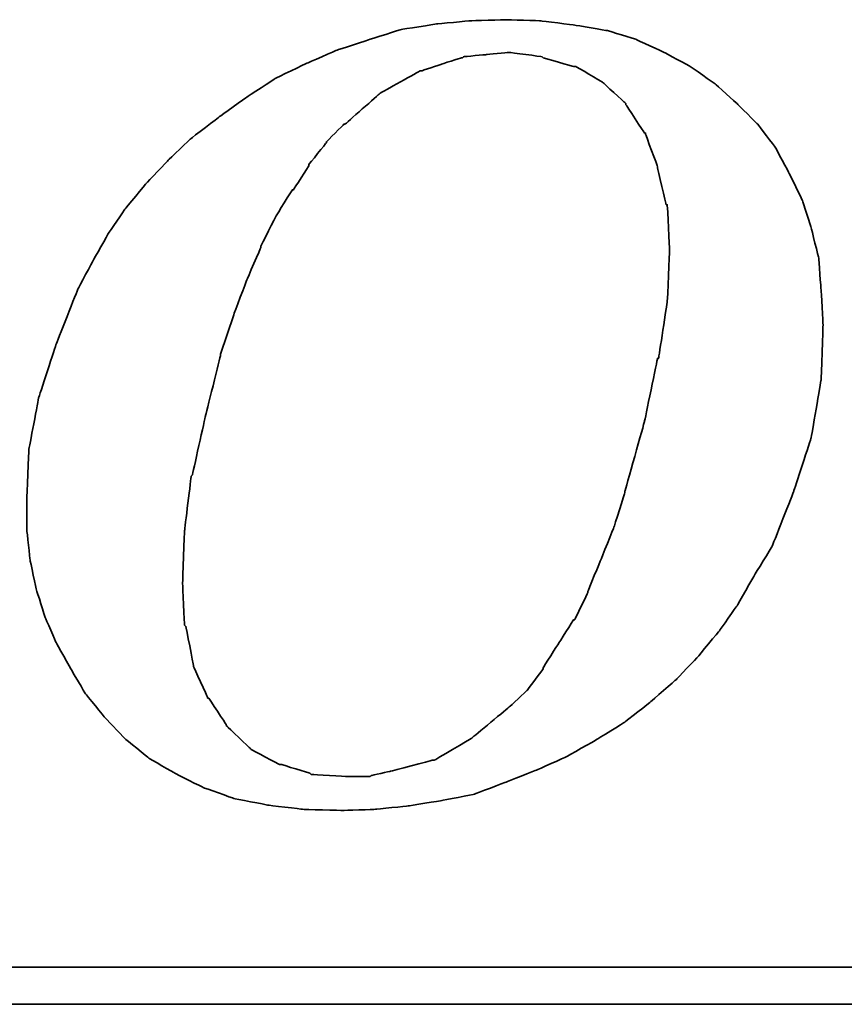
# Model space of a CAD drawing. Header units: millimetres. Extents: x -2774 to 3135, y -1571 to 860.
# Tile 616 of 625: x -618.68 to -613.59, y 110.78 to 116.86. Entities that reach past the tile are written whole.
import ezdxf

# ---------------------------------------------------------------- set-up
doc = ezdxf.new("R2010")
doc.units = ezdxf.units.MM
doc.layers.add('DIM', color=4, linetype='CONTINUOUS')
doc.layers.add('layer 1', color=7, linetype='CONTINUOUS')

# ---------------------------------------------------------------- blocks, each defined once
blk = doc.blocks.new('TBI MOTION logo(完整正式版)')
at = {"layer": 'layer 1', "color": 22, "lineweight": 35}
for points, knots in [([(35.79625, -6.98375), (35.79625, -6.98375), (36.23125, -7.43875), (36.23125, -7.43875), (36.23125, -7.43875), (36.23125, -7.43875), (36.75625, -7.87125), (36.75625, -7.87125), (36.75625, -7.87125), (36.75625, -7.87125), (37.33125, -8.20375), (37.33125, -8.20375), (37.33125, -8.20375), (37.33125, -8.20375), (37.95625, -8.51875), (37.95625, -8.51875), (37.95625, -8.51875), (37.95625, -8.51875), (38.62625, -8.75875), (38.62625, -8.75875), (38.62625, -8.75875), (38.62625, -8.75875), (39.37125, -8.90375), (39.37125, -8.90375), (39.37125, -8.90375), (39.37125, -8.90375), (40.14125, -8.99875), (40.14125, -8.99875), (40.14125, -8.99875), (40.14125, -8.99875), (41.02625, -9.02375), (41.02625, -9.02375), (41.02625, -9.02375), (41.02625, -9.02375), (41.74625, -8.99875), (41.74625, -8.99875), (41.74625, -8.99875), (41.74625, -8.99875), (42.46625, -8.92375), (42.46625, -8.92375), (42.46625, -8.92375), (42.46625, -8.92375), (43.21125, -8.80625), (43.21125, -8.80625), (43.21125, -8.80625), (43.21125, -8.80625), (43.93125, -8.66375), (43.93125, -8.66375), (43.93125, -8.66375), (43.93125, -8.66375), (44.62625, -8.39875), (44.62625, -8.39875), (44.62625, -8.39875), (44.62625, -8.39875), (45.29625, -8.13375), (45.29625, -8.13375), (45.29625, -8.13375), (45.29625, -8.13375), (45.94625, -7.84375), (45.94625, -7.84375), (45.94625, -7.84375), (45.94625, -7.84375), (46.61625, -7.46375), (46.61625, -7.46375), (46.61625, -7.46375), (46.61625, -7.46375), (47.24125, -7.07875), (47.24125, -7.07875), (47.24125, -7.07875), (47.24125, -7.07875), (47.81625, -6.62375), (47.81625, -6.62375), (47.81625, -6.62375), (47.81625, -6.62375), (48.36875, -6.14375), (48.36875, -6.14375), (48.36875, -6.14375), (48.36875, -6.14375), (48.84625, -5.64125), (48.84625, -5.64125), (48.84625, -5.64125), (48.84625, -5.64125), (49.32625, -5.06375), (49.32625, -5.06375), (49.32625, -5.06375), (49.32625, -5.06375), (49.71125, -4.51374), (49.71125, -4.51374), (49.71125, -4.51374), (49.71125, -4.51374), (50.09625, -3.83874), (50.09625, -3.83874), (50.09625, -3.83874), (50.09625, -3.83874), (50.48125, -3.21374), (50.48125, -3.21374), (50.48125, -3.21374), (50.48125, -3.21374), (50.96125, -1.99125), (50.96125, -1.99125), (50.96125, -1.99125), (50.96125, -1.99125), (51.34375, -0.81875), (51.34375, -0.81875), (51.34375, -0.81875), (51.34375, -0.81875), (51.56125, 0.45624), (51.56125, 0.45624), (51.56125, 0.45624), (51.56125, 0.45624), (51.60625, 1.67624), (51.60625, 1.67624), (51.60625, 1.67624), (51.60625, 1.67624), (51.56125, 2.44625), (51.56125, 2.44625), (51.56125, 2.44625), (51.56125, 2.44625), (51.51125, 3.14125), (51.51125, 3.14125), (51.51125, 3.14125), (51.51125, 3.14125), (51.34375, 3.81125), (51.34375, 3.81125), (51.34375, 3.81125), (51.34375, 3.81125), (51.15125, 4.41125), (51.15125, 4.41125), (51.15125, 4.41125), (51.15125, 4.41125), (50.86125, 5.01125), (50.86125, 5.01125), (50.86125, 5.01125), (50.86125, 5.01125), (50.55125, 5.58875), (50.55125, 5.58875), (50.55125, 5.58875), (50.55125, 5.58875), (50.16625, 6.09125), (50.16625, 6.09125), (50.16625, 6.09125), (50.16625, 6.09125), (49.71125, 6.54875), (49.71125, 6.54875), (49.71125, 6.54875), (49.71125, 6.54875), (49.23125, 6.98125), (49.23125, 6.98125), (49.23125, 6.98125), (49.23125, 6.98125), (48.67875, 7.36625), (48.67875, 7.36625), (48.67875, 7.36625), (48.67875, 7.36625), (48.10375, 7.67625), (48.10375, 7.67625), (48.10375, 7.67625), (48.10375, 7.67625), (47.48125, 7.96375), (47.48125, 7.96375), (47.48125, 7.96375), (47.48125, 7.96375), (46.85625, 8.15625), (46.85625, 8.15625), (46.85625, 8.15625), (46.85625, 8.15625), (46.13625, 8.27624), (46.13625, 8.27624), (46.13625, 8.27624), (46.13625, 8.27624), (45.39125, 8.37125), (45.39125, 8.37125), (45.39125, 8.37125), (45.39125, 8.37125), (44.62625, 8.39624), (44.62625, 8.39624), (44.62625, 8.39624), (44.62625, 8.39624), (43.83625, 8.37125), (43.83625, 8.37125), (43.83625, 8.37125), (43.83625, 8.37125), (43.09125, 8.30125), (43.09125, 8.30125), (43.09125, 8.30125), (43.09125, 8.30125), (42.32125, 8.18125), (42.32125, 8.18125), (42.32125, 8.18125), (42.32125, 8.18125), (41.62875, 7.96375), (41.62875, 7.96375), (41.62875, 7.96375), (41.62875, 7.96375), (40.90625, 7.72625), (40.90625, 7.72625), (40.90625, 7.72625), (40.90625, 7.72625), (40.23624, 7.43625), (40.23624, 7.43625), (40.23624, 7.43625), (40.23624, 7.43625), (39.54124, 7.10125), (39.54124, 7.10125), (39.54124, 7.10125), (39.54124, 7.10125), (38.91625, 6.69125), (38.91625, 6.69125), (38.91625, 6.69125), (38.91625, 6.69125), (38.31625, 6.26125), (38.31625, 6.26125), (38.31625, 6.26125), (38.31625, 6.26125), (37.69125, 5.78125), (37.69125, 5.78125), (37.69125, 5.78125), (37.69125, 5.78125), (37.18625, 5.30125), (37.18625, 5.30125), (37.18625, 5.30125), (37.18625, 5.30125), (36.70625, 4.79624), (36.70625, 4.79624), (36.70625, 4.79624), (36.70625, 4.79624), (36.23125, 4.22125), (36.23125, 4.22125), (36.23125, 4.22125), (36.23125, 4.22125), (35.87124, 3.69375), (35.87124, 3.69375), (35.87124, 3.69375), (35.87124, 3.69375), (35.53125, 3.09125), (35.53125, 3.09125), (35.53125, 3.09125), (35.53125, 3.09125), (35.19875, 2.47125), (35.19875, 2.47125), (35.19875, 2.47125), (35.19875, 2.47125), (34.71625, 1.24625), (34.71625, 1.24625), (34.71625, 1.24625), (34.71625, 1.24625), (34.33125, 0.06874), (34.33125, 0.06874), (34.33125, 0.06874), (34.33125, 0.06874), (34.11625, -1.07875), (34.11625, -1.07875), (34.11625, -1.07875), (34.11625, -1.07875), (34.07125, -2.15875), (34.07125, -2.15875), (34.07125, -2.15875), (34.07125, -2.15875), (34.07125, -2.85375), (34.07125, -2.85375), (34.07125, -2.85375), (34.07125, -2.85375), (34.14125, -3.50375), (34.14125, -3.50375), (34.14125, -3.50375), (34.14125, -3.50375), (34.28625, -4.17375), (34.28625, -4.17375), (34.28625, -4.17375), (34.28625, -4.17375), (34.47625, -4.77624), (34.47625, -4.77624), (34.47625, -4.77624), (34.47625, -4.77624), (34.71625, -5.32625), (34.71625, -5.32625), (34.71625, -5.32625), (34.71625, -5.32625), (35.05375, -5.92875), (35.05375, -5.92875), (35.05375, -5.92875), (35.05375, -5.92875), (35.36375, -6.45375), (35.36375, -6.45375), (35.36375, -6.45375), (35.36375, -6.45375), (35.79625, -6.98375), (35.79625, -6.98375)], [0, 0, 0, 0, 0.01388889, 0.01388889, 0.01388889, 0.0138889, 0.02777778, 0.02777778, 0.02777778, 0.02777779, 0.04166667, 0.04166667, 0.04166667, 0.04166668, 0.05555556, 0.05555556, 0.05555556, 0.05555557, 0.06944444, 0.06944444, 0.06944444, 0.06944445, 0.08333333, 0.08333333, 0.08333333, 0.08333334, 0.09722222, 0.09722222, 0.09722222, 0.09722223, 0.11111111, 0.11111111, 0.11111111, 0.11111112, 0.125, 0.125, 0.125, 0.12500001, 0.13888889, 0.13888889, 0.13888889, 0.1388889, 0.15277778, 0.15277778, 0.15277778, 0.15277779, 0.16666667, 0.16666667, 0.16666667, 0.16666668, 0.18055556, 0.18055556, 0.18055556, 0.18055557, 0.19444444, 0.19444444, 0.19444444, 0.19444445, 0.20833333, 0.20833333, 0.20833333, 0.20833334, 0.22222222, 0.22222222, 0.22222222, 0.22222223, 0.23611111, 0.23611111, 0.23611111, 0.23611112, 0.25, 0.25, 0.25, 0.25000001, 0.26388889, 0.26388889, 0.26388889, 0.2638889, 0.27777778, 0.27777778, 0.27777778, 0.27777779, 0.29166667, 0.29166667, 0.29166667, 0.29166668, 0.30555556, 0.30555556, 0.30555556, 0.30555557, 0.31944444, 0.31944444, 0.31944444, 0.31944445, 0.33333333, 0.33333333, 0.33333333, 0.33333334, 0.34722222, 0.34722222, 0.34722222, 0.34722223, 0.36111111, 0.36111111, 0.36111111, 0.36111112, 0.375, 0.375, 0.375, 0.37500001, 0.38888889, 0.38888889, 0.38888889, 0.3888889, 0.40277778, 0.40277778, 0.40277778, 0.40277779, 0.41666667, 0.41666667, 0.41666667, 0.41666668, 0.43055556, 0.43055556, 0.43055556, 0.43055557, 0.44444444, 0.44444444, 0.44444444, 0.44444445, 0.45833333, 0.45833333, 0.45833333, 0.45833334, 0.47222222, 0.47222222, 0.47222222, 0.47222223, 0.48611111, 0.48611111, 0.48611111, 0.48611112, 0.5, 0.5, 0.5, 0.50000001, 0.51388889, 0.51388889, 0.51388889, 0.5138889, 0.52777778, 0.52777778, 0.52777778, 0.52777779, 0.54166667, 0.54166667, 0.54166667, 0.54166668, 0.55555556, 0.55555556, 0.55555556, 0.55555557, 0.56944444, 0.56944444, 0.56944444, 0.56944445, 0.58333333, 0.58333333, 0.58333333, 0.58333334, 0.59722222, 0.59722222, 0.59722222, 0.59722223, 0.61111111, 0.61111111, 0.61111111, 0.61111112, 0.625, 0.625, 0.625, 0.62500001, 0.63888889, 0.63888889, 0.63888889, 0.6388889, 0.65277778, 0.65277778, 0.65277778, 0.65277779, 0.66666667, 0.66666667, 0.66666667, 0.66666668, 0.68055556, 0.68055556, 0.68055556, 0.68055557, 0.69444444, 0.69444444, 0.69444444, 0.69444445, 0.70833333, 0.70833333, 0.70833333, 0.70833334, 0.72222222, 0.72222222, 0.72222222, 0.72222223, 0.73611111, 0.73611111, 0.73611111, 0.73611112, 0.75, 0.75, 0.75, 0.75000001, 0.76388889, 0.76388889, 0.76388889, 0.7638889, 0.77777778, 0.77777778, 0.77777778, 0.77777779, 0.79166667, 0.79166667, 0.79166667, 0.79166668, 0.80555556, 0.80555556, 0.80555556, 0.80555557, 0.81944444, 0.81944444, 0.81944444, 0.81944445, 0.83333333, 0.83333333, 0.83333333, 0.83333334, 0.84722222, 0.84722222, 0.84722222, 0.84722223, 0.86111111, 0.86111111, 0.86111111, 0.86111112, 0.875, 0.875, 0.875, 0.87500001, 0.88888889, 0.88888889, 0.88888889, 0.8888889, 0.90277778, 0.90277778, 0.90277778, 0.90277779, 0.91666667, 0.91666667, 0.91666667, 0.91666668, 0.93055556, 0.93055556, 0.93055556, 0.93055557, 0.94444444, 0.94444444, 0.94444444, 0.94444445, 0.95833333, 0.95833333, 0.95833333, 0.95833334, 0.97222222, 0.97222222, 0.97222222, 0.97222223, 0.98611111, 0.98611111, 0.98611111, 0.98611112, 1, 1, 1, 1]), ([(38.33875, 1.03124), (38.33875, 1.03124), (38.62625, 1.89625), (38.62625, 1.89625), (38.62625, 1.89625), (38.62625, 1.89625), (38.91625, 2.66375), (38.91625, 2.66375), (38.91625, 2.66375), (38.91625, 2.66375), (39.22625, 3.38125), (39.22625, 3.38125), (39.22625, 3.38125), (39.22625, 3.38125), (39.22625, 3.40624), (39.22625, 3.40624), (39.22625, 3.40624), (39.22625, 3.40624), (39.56124, 4.07624), (39.56124, 4.07624), (39.56124, 4.07624), (39.56124, 4.07624), (39.92125, 4.65125), (39.92125, 4.65125), (39.92125, 4.65125), (39.92125, 4.65125), (39.94625, 4.65125), (39.94625, 4.65125), (39.94625, 4.65125), (39.94625, 4.65125), (40.28125, 5.17875), (40.28125, 5.17875), (40.28125, 5.17875), (40.28125, 5.17875), (40.28125, 5.20375), (40.28125, 5.20375), (40.28125, 5.20375), (40.28125, 5.20375), (40.66875, 5.68625), (40.66875, 5.68625), (40.66875, 5.68625), (40.66875, 5.68625), (40.66875, 5.70625), (40.66875, 5.70625), (40.66875, 5.70625), (40.66875, 5.70625), (41.05124, 6.09125), (41.05124, 6.09125), (41.05124, 6.09125), (41.05124, 6.09125), (41.07625, 6.09125), (41.07625, 6.09125), (41.07625, 6.09125), (41.07625, 6.09125), (41.84125, 6.76625), (41.84125, 6.76625), (41.84125, 6.76625), (41.84125, 6.76625), (41.86625, 6.78625), (41.86625, 6.78625), (41.86625, 6.78625), (41.86625, 6.78625), (42.73125, 7.26624), (42.73125, 7.26624), (42.73125, 7.26624), (42.73125, 7.26624), (42.75625, 7.26624), (42.75625, 7.26624), (42.75625, 7.26624), (42.75625, 7.26624), (43.18625, 7.41125), (43.18625, 7.41125), (43.18625, 7.41125), (43.18625, 7.41125), (43.64125, 7.55625), (43.64125, 7.55625), (43.64125, 7.55625), (43.64125, 7.55625), (43.66625, 7.55625), (43.66625, 7.55625), (43.66625, 7.55625), (43.66625, 7.55625), (43.69125, 7.58124), (43.69125, 7.58124), (43.69125, 7.58124), (43.69125, 7.58124), (44.19125, 7.62625), (44.19125, 7.62625), (44.19125, 7.62625), (44.19125, 7.62625), (44.67125, 7.67625), (44.67125, 7.67625), (44.67125, 7.67625), (44.67125, 7.67625), (44.69625, 7.67625), (44.69625, 7.67625), (44.69625, 7.67625), (44.69625, 7.67625), (45.41875, 7.58124), (45.41875, 7.58124), (45.41875, 7.58124), (45.41875, 7.58124), (45.44125, 7.55625), (45.44125, 7.55625), (45.44125, 7.55625), (45.44125, 7.55625), (46.11125, 7.36625), (46.11125, 7.36625), (46.11125, 7.36625), (46.11125, 7.36625), (46.13625, 7.36625), (46.13625, 7.36625), (46.13625, 7.36625), (46.13625, 7.36625), (46.15875, 7.36625), (46.15875, 7.36625), (46.15875, 7.36625), (46.15875, 7.36625), (46.73625, 7.02624), (46.73625, 7.02624), (46.73625, 7.02624), (46.73625, 7.02624), (46.76125, 7.00624), (46.76125, 7.00624), (46.76125, 7.00624), (46.76125, 7.00624), (47.24125, 6.57124), (47.24125, 6.57124), (47.24125, 6.57124), (47.24125, 6.57124), (47.26625, 6.54875), (47.26625, 6.54875), (47.26625, 6.54875), (47.26625, 6.54875), (47.26625, 6.52375), (47.26625, 6.52375), (47.26625, 6.52375), (47.26625, 6.52375), (47.67375, 5.89875), (47.67375, 5.89875), (47.67375, 5.89875), (47.67375, 5.89875), (47.69625, 5.89875), (47.69625, 5.89875), (47.69625, 5.89875), (47.69625, 5.89875), (47.69625, 5.87625), (47.69625, 5.87625), (47.69625, 5.87625), (47.69625, 5.87625), (47.96125, 5.15625), (47.96125, 5.15625), (47.96125, 5.15625), (47.96125, 5.15625), (47.96125, 5.13125), (47.96125, 5.13125), (47.96125, 5.13125), (47.96125, 5.13125), (48.15125, 4.31875), (48.15125, 4.31875), (48.15125, 4.31875), (48.15125, 4.31875), (48.17625, 4.31875), (48.17625, 4.31875), (48.17625, 4.31875), (48.17625, 4.31875), (48.17625, 4.29125), (48.17625, 4.29125), (48.17625, 4.29125), (48.17625, 4.29125), (48.22625, 3.33125), (48.22625, 3.33125), (48.22625, 3.33125), (48.22625, 3.33125), (48.22625, 3.30875), (48.22625, 3.30875), (48.22625, 3.30875), (48.22625, 3.30875), (48.17625, 2.20624), (48.17625, 2.20624), (48.17625, 2.20624), (48.17625, 2.20624), (48.17625, 2.18124), (48.17625, 2.18124), (48.17625, 2.18124), (48.17625, 2.18124), (47.98375, 0.93624), (47.98375, 0.93624), (47.98375, 0.93624), (47.98375, 0.93624), (47.96125, 0.93624), (47.96125, 0.93624), (47.96125, 0.93624), (47.96125, 0.93624), (47.67375, -0.45874), (47.67375, -0.45874), (47.67375, -0.45874), (47.67375, -0.45874), (47.24125, -1.99125), (47.24125, -1.99125), (47.24125, -1.99125), (47.24125, -1.99125), (47.24125, -2.01874), (47.24125, -2.01874), (47.24125, -2.01874), (47.24125, -2.01874), (47.00125, -2.78375), (47.00125, -2.78375), (47.00125, -2.78375), (47.00125, -2.78375), (46.71125, -3.50375), (46.71125, -3.50375), (46.71125, -3.50375), (46.71125, -3.50375), (46.42625, -4.19875), (46.42625, -4.19875), (46.42625, -4.19875), (46.42625, -4.19875), (46.42625, -4.22375), (46.42625, -4.22375), (46.42625, -4.22375), (46.42625, -4.22375), (46.13625, -4.82374), (46.13625, -4.82374), (46.13625, -4.82374), (46.13625, -4.82374), (46.11125, -4.82374), (46.11125, -4.82374), (46.11125, -4.82374), (46.11125, -4.82374), (45.77625, -5.35125), (45.77625, -5.35125), (45.77625, -5.35125), (45.77625, -5.35125), (45.44125, -5.87875), (45.44125, -5.87875), (45.44125, -5.87875), (45.44125, -5.87875), (45.44125, -5.90375), (45.44125, -5.90375), (45.44125, -5.90375), (45.44125, -5.90375), (45.10625, -6.35875), (45.10625, -6.35875), (45.10625, -6.35875), (45.10625, -6.35875), (45.08125, -6.38375), (45.08125, -6.38375), (45.08125, -6.38375), (45.08125, -6.38375), (44.69625, -6.74375), (44.69625, -6.74375), (44.69625, -6.74375), (44.69625, -6.74375), (43.88375, -7.41625), (43.88375, -7.41625), (43.88375, -7.41625), (43.88375, -7.41625), (43.85625, -7.43875), (43.85625, -7.43875), (43.85625, -7.43875), (43.85625, -7.43875), (43.04125, -7.91875), (43.04125, -7.91875), (43.04125, -7.91875), (43.04125, -7.91875), (43.01625, -7.91875), (43.01625, -7.91875), (43.01625, -7.91875), (43.01625, -7.91875), (42.99625, -7.91875), (42.99625, -7.91875), (42.99625, -7.91875), (42.99625, -7.91875), (42.08125, -8.15875), (42.08125, -8.15875), (42.08125, -8.15875), (42.08125, -8.15875), (41.65125, -8.25625), (41.65125, -8.25625), (41.65125, -8.25625), (41.65125, -8.25625), (41.62875, -8.27875), (41.62875, -8.27875), (41.62875, -8.27875), (41.62875, -8.27875), (41.60125, -8.27875), (41.60125, -8.27875), (41.60125, -8.27875), (41.60125, -8.27875), (41.12125, -8.27875), (41.12125, -8.27875), (41.12125, -8.27875), (41.12125, -8.27875), (40.35624, -8.23125), (40.35624, -8.23125), (40.35624, -8.23125), (40.35624, -8.23125), (40.33125, -8.23125), (40.33125, -8.23125), (40.33125, -8.23125), (40.33125, -8.23125), (40.30625, -8.20375), (40.30625, -8.20375), (40.30625, -8.20375), (40.30625, -8.20375), (39.68375, -8.01375), (39.68375, -8.01375), (39.68375, -8.01375), (39.68375, -8.01375), (39.66124, -8.01375), (39.66124, -8.01375), (39.66124, -8.01375), (39.66124, -8.01375), (39.63625, -8.01375), (39.63625, -8.01375), (39.63625, -8.01375), (39.63625, -8.01375), (39.01125, -7.67875), (39.01125, -7.67875), (39.01125, -7.67875), (39.01125, -7.67875), (38.98875, -7.65375), (38.98875, -7.65375), (38.98875, -7.65375), (38.98875, -7.65375), (38.48625, -7.17375), (38.48625, -7.17375), (38.48625, -7.17375), (38.48625, -7.17375), (38.45875, -7.14875), (38.45875, -7.14875), (38.45875, -7.14875), (38.45875, -7.14875), (38.45875, -7.12875), (38.45875, -7.12875), (38.45875, -7.12875), (38.45875, -7.12875), (38.07625, -6.54875), (38.07625, -6.54875), (38.07625, -6.54875), (38.07625, -6.54875), (38.05125, -6.54875), (38.05125, -6.54875), (38.05125, -6.54875), (38.05125, -6.54875), (38.05125, -6.52875), (38.05125, -6.52875), (38.05125, -6.52875), (38.05125, -6.52875), (37.74125, -5.85375), (37.74125, -5.85375), (37.74125, -5.85375), (37.74125, -5.85375), (37.74125, -5.82875), (37.74125, -5.82875), (37.74125, -5.82875), (37.74125, -5.82875), (37.57375, -4.96875), (37.57375, -4.96875), (37.57375, -4.96875), (37.57375, -4.96875), (37.54625, -4.94375), (37.54625, -4.94375), (37.54625, -4.94375), (37.54625, -4.94375), (37.50125, -4.03375), (37.50125, -4.03375), (37.50125, -4.03375), (37.50125, -4.03375), (37.50125, -4.00875), (37.50125, -4.00875), (37.50125, -4.00875), (37.50125, -4.00875), (37.54625, -2.85375), (37.54625, -2.85375), (37.54625, -2.85375), (37.54625, -2.85375), (37.69125, -1.65875), (37.69125, -1.65875), (37.69125, -1.65875), (37.69125, -1.65875), (37.71624, -1.63375), (37.71624, -1.63375), (37.71624, -1.63375), (37.71624, -1.63375), (38.00375, -0.33875), (38.00375, -0.33875), (38.00375, -0.33875), (38.00375, -0.33875), (38.33875, 1.00624), (38.33875, 1.00624), (38.33875, 1.00624), (38.33875, 1.00624), (38.33875, 1.03124), (38.33875, 1.03124)], [0, 0, 0, 0, 0.01010101, 0.01010101, 0.01010101, 0.01010102, 0.02020202, 0.02020202, 0.02020202, 0.02020203, 0.03030303, 0.03030303, 0.03030303, 0.03030304, 0.04040404, 0.04040404, 0.04040404, 0.04040405, 0.05050505, 0.05050505, 0.05050505, 0.05050506, 0.06060606, 0.06060606, 0.06060606, 0.06060607, 0.07070707, 0.07070707, 0.07070707, 0.07070708, 0.08080808, 0.08080808, 0.08080808, 0.08080809, 0.09090909, 0.09090909, 0.09090909, 0.0909091, 0.1010101, 0.1010101, 0.1010101, 0.10101011, 0.11111111, 0.11111111, 0.11111111, 0.11111112, 0.12121212, 0.12121212, 0.12121212, 0.12121213, 0.13131313, 0.13131313, 0.13131313, 0.13131314, 0.14141414, 0.14141414, 0.14141414, 0.14141415, 0.15151515, 0.15151515, 0.15151515, 0.15151516, 0.16161616, 0.16161616, 0.16161616, 0.16161617, 0.17171717, 0.17171717, 0.17171717, 0.17171718, 0.18181818, 0.18181818, 0.18181818, 0.18181819, 0.19191919, 0.19191919, 0.19191919, 0.1919192, 0.2020202, 0.2020202, 0.2020202, 0.20202021, 0.21212121, 0.21212121, 0.21212121, 0.21212122, 0.22222222, 0.22222222, 0.22222222, 0.22222223, 0.23232323, 0.23232323, 0.23232323, 0.23232324, 0.24242424, 0.24242424, 0.24242424, 0.24242425, 0.25252525, 0.25252525, 0.25252525, 0.25252526, 0.26262626, 0.26262626, 0.26262626, 0.26262627, 0.27272727, 0.27272727, 0.27272727, 0.27272728, 0.28282828, 0.28282828, 0.28282828, 0.28282829, 0.29292929, 0.29292929, 0.29292929, 0.2929293, 0.3030303, 0.3030303, 0.3030303, 0.30303031, 0.31313131, 0.31313131, 0.31313131, 0.31313132, 0.32323232, 0.32323232, 0.32323232, 0.32323233, 0.33333333, 0.33333333, 0.33333333, 0.33333334, 0.34343434, 0.34343434, 0.34343434, 0.34343435, 0.35353535, 0.35353535, 0.35353535, 0.35353536, 0.36363636, 0.36363636, 0.36363636, 0.36363637, 0.37373737, 0.37373737, 0.37373737, 0.37373738, 0.38383838, 0.38383838, 0.38383838, 0.38383839, 0.39393939, 0.39393939, 0.39393939, 0.3939394, 0.4040404, 0.4040404, 0.4040404, 0.40404041, 0.41414141, 0.41414141, 0.41414141, 0.41414142, 0.42424242, 0.42424242, 0.42424242, 0.42424243, 0.43434343, 0.43434343, 0.43434343, 0.43434344, 0.44444444, 0.44444444, 0.44444444, 0.44444445, 0.45454545, 0.45454545, 0.45454545, 0.45454546, 0.46464646, 0.46464646, 0.46464646, 0.46464647, 0.47474747, 0.47474747, 0.47474747, 0.47474748, 0.48484848, 0.48484848, 0.48484848, 0.48484849, 0.49494949, 0.49494949, 0.49494949, 0.4949495, 0.50505051, 0.50505051, 0.50505051, 0.50505052, 0.51515152, 0.51515152, 0.51515152, 0.51515153, 0.52525253, 0.52525253, 0.52525253, 0.52525254, 0.53535354, 0.53535354, 0.53535354, 0.53535355, 0.54545455, 0.54545455, 0.54545455, 0.54545456, 0.55555556, 0.55555556, 0.55555556, 0.55555557, 0.56565657, 0.56565657, 0.56565657, 0.56565658, 0.57575758, 0.57575758, 0.57575758, 0.57575759, 0.58585859, 0.58585859, 0.58585859, 0.5858586, 0.5959596, 0.5959596, 0.5959596, 0.59595961, 0.60606061, 0.60606061, 0.60606061, 0.60606062, 0.61616162, 0.61616162, 0.61616162, 0.61616163, 0.62626263, 0.62626263, 0.62626263, 0.62626264, 0.63636364, 0.63636364, 0.63636364, 0.63636365, 0.64646465, 0.64646465, 0.64646465, 0.64646466, 0.65656566, 0.65656566, 0.65656566, 0.65656567, 0.66666667, 0.66666667, 0.66666667, 0.66666668, 0.67676768, 0.67676768, 0.67676768, 0.67676769, 0.68686869, 0.68686869, 0.68686869, 0.6868687, 0.6969697, 0.6969697, 0.6969697, 0.69696971, 0.70707071, 0.70707071, 0.70707071, 0.70707072, 0.71717172, 0.71717172, 0.71717172, 0.71717173, 0.72727273, 0.72727273, 0.72727273, 0.72727274, 0.73737374, 0.73737374, 0.73737374, 0.73737375, 0.74747475, 0.74747475, 0.74747475, 0.74747476, 0.75757576, 0.75757576, 0.75757576, 0.75757577, 0.76767677, 0.76767677, 0.76767677, 0.76767678, 0.77777778, 0.77777778, 0.77777778, 0.77777779, 0.78787879, 0.78787879, 0.78787879, 0.7878788, 0.7979798, 0.7979798, 0.7979798, 0.79797981, 0.80808081, 0.80808081, 0.80808081, 0.80808082, 0.81818182, 0.81818182, 0.81818182, 0.81818183, 0.82828283, 0.82828283, 0.82828283, 0.82828284, 0.83838384, 0.83838384, 0.83838384, 0.83838385, 0.84848485, 0.84848485, 0.84848485, 0.84848486, 0.85858586, 0.85858586, 0.85858586, 0.85858587, 0.86868687, 0.86868687, 0.86868687, 0.86868688, 0.87878788, 0.87878788, 0.87878788, 0.87878789, 0.88888889, 0.88888889, 0.88888889, 0.8888889, 0.8989899, 0.8989899, 0.8989899, 0.89898991, 0.90909091, 0.90909091, 0.90909091, 0.90909092, 0.91919192, 0.91919192, 0.91919192, 0.91919193, 0.92929293, 0.92929293, 0.92929293, 0.92929294, 0.93939394, 0.93939394, 0.93939394, 0.93939395, 0.94949495, 0.94949495, 0.94949495, 0.94949496, 0.95959596, 0.95959596, 0.95959596, 0.95959597, 0.96969697, 0.96969697, 0.96969697, 0.96969698, 0.97979798, 0.97979798, 0.97979798, 0.97979799, 0.98989899, 0.98989899, 0.98989899, 0.989899, 1, 1, 1, 1]), ([(75.90875, -9.47875), (75.90875, -9.47875), (75.90875, -12.28625), (75.90875, -12.28625), (75.90875, -12.28625), (75.90875, -12.28625), (75.90875, -12.47875), (75.90875, -12.47875), (75.90875, -12.47875), (75.90875, -12.47875), (75.71625, -12.47875), (75.71625, -12.47875), (75.71625, -12.47875), (75.71625, -12.47875), (-88.32875, -12.47875), (-88.32875, -12.47875), (-88.32875, -12.47875), (-88.32875, -12.47875), (-88.32875, -13.29375), (-88.32875, -13.29375), (-88.32875, -13.29375), (-88.32875, -13.29375), (82.89125, -13.29375), (82.89125, -13.29375), (82.89125, -13.29375), (82.89125, -13.29375), (75.90875, -9.47875), (75.90875, -9.47875)], [0, 0, 0, 0, 0.14285714, 0.14285714, 0.14285714, 0.14285715, 0.28571429, 0.28571429, 0.28571429, 0.2857143, 0.42857143, 0.42857143, 0.42857143, 0.42857144, 0.57142857, 0.57142857, 0.57142857, 0.57142858, 0.71428571, 0.71428571, 0.71428571, 0.71428572, 0.85714286, 0.85714286, 0.85714286, 0.85714287, 1, 1, 1, 1])]:
    blk.add_open_spline(points, degree=3, knots=knots, dxfattribs=at)

msp = doc.modelspace()

# ---------------------------------------------------------------- block references
at = {"layer": 'DIM', "color": 7, "xscale": 0.2802190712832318, "yscale": 0.2802190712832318, "zscale": 0.2802190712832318}
msp.add_blockref('TBI MOTION logo(完整正式版)', (-628.1847, 114.5047), dxfattribs=at)

doc.saveas('drawing.dxf')
